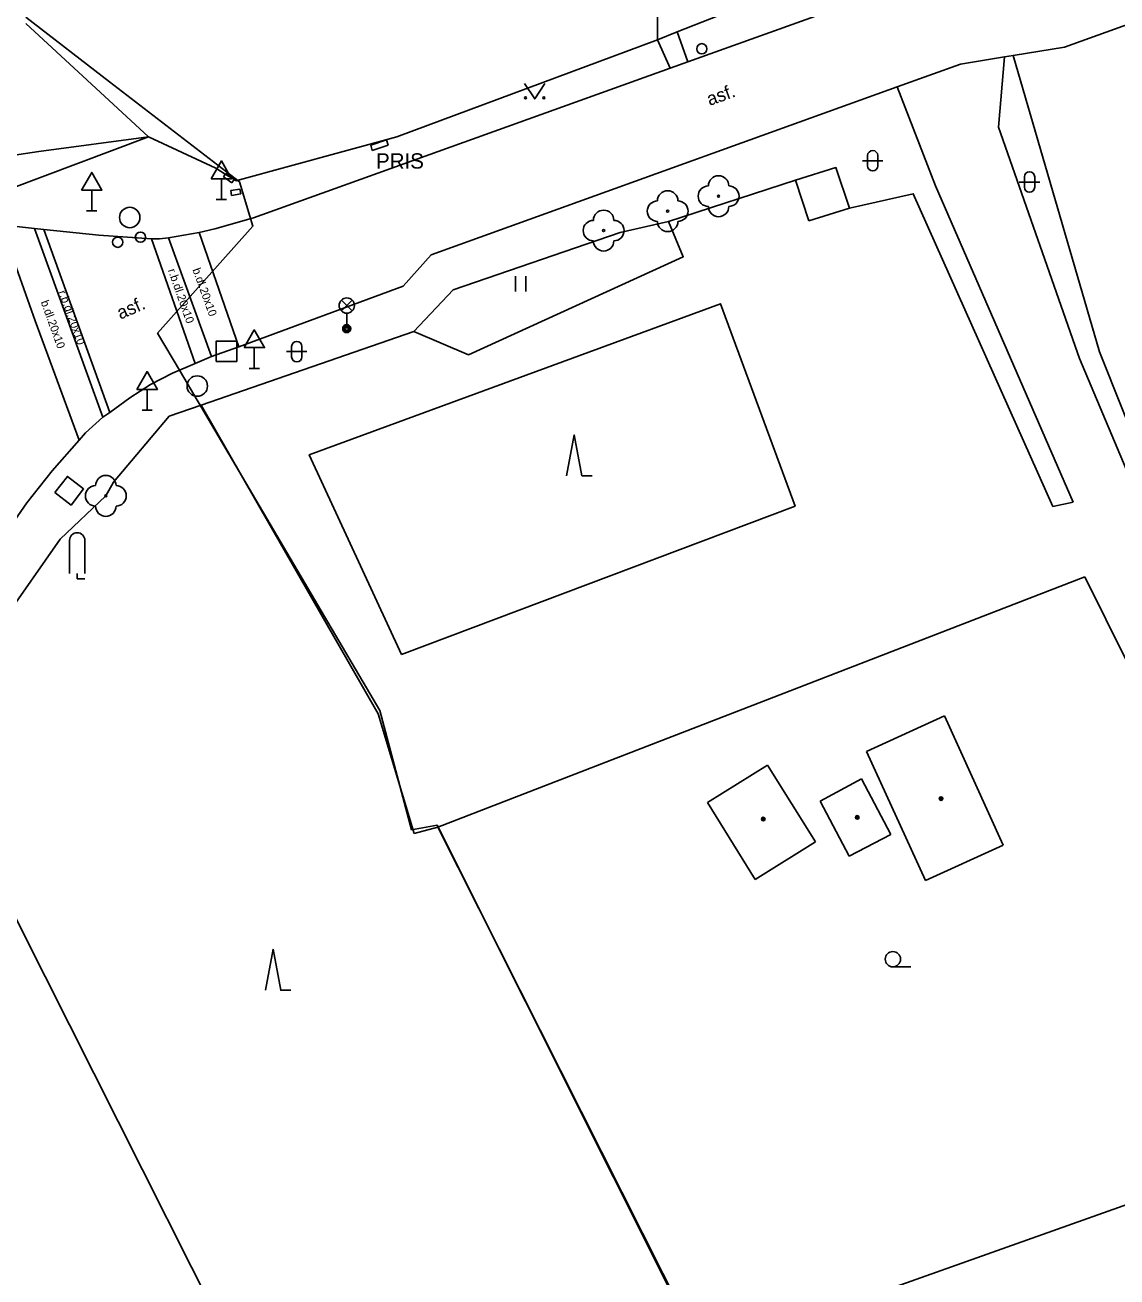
# Model space of a CAD drawing. Extents: x -598233 to -596890, y -1157848 to -1156431.
# Drawn here: x -597989.1 to -597935.7, y -1157193.9 to -1157132.7 of the extents above; entities that cross this region are included whole.
import ezdxf

# ---------------------------------------------------------------- set-up
doc = ezdxf.new("R2010")
doc.units = 0
for name, color, linetype in [('Level 10', 7, 'Continuous'), ('Level 11', 7, 'Continuous'), ('Level 21', 7, 'Continuous'), ('Level 22', 7, 'Continuous'), ('Level 24', 7, 'Continuous'), ('Level 26', 7, 'Continuous'), ('Level 27', 7, 'Continuous'), ('Level 28', 7, 'Continuous'), ('Level 33', 7, 'Continuous'), ('Level 34', 7, 'Continuous'), ('Level 36', 7, 'Continuous'), ('Level 39', 7, 'Continuous'), ('Level 40', 7, 'Continuous'), ('Level 41', 7, 'Continuous'), ('Level 51', 7, 'Continuous'), ('Level 52', 7, 'Continuous'), ('Level 7', 7, 'Continuous'), ('Level 8', 7, 'Continuous'), ('Vrstva 54', 7, 'Continuous'), ('Vrstva 60', 7, 'Continuous')]:
    doc.layers.add(name, color=color, linetype=linetype)

msp = doc.modelspace()

# ---------------------------------------------------------------- linework, layer by layer
at = {"layer": 'Level 10'}
for points in [[(-597977.9, -1157142.07), (-597957.53, -1157134.76), (-597956.67, -1157134.45), (-597943.32, -1157129.66)], [(-597928.87, -1157130.35), (-597938.25, -1157133.73)], [(-597938.25, -1157133.73), (-597940.76, -1157134.14), (-597941.18, -1157134.21), (-597943.34, -1157134.57)], [(-597943.34, -1157134.57), (-597946.43, -1157135.68), (-597969.21, -1157143.88)], [(-597990.24, -1157142.42), (-597988.6, -1157142.59)], [(-597977.9, -1157142.07), (-597979.79, -1157142.61), (-597980.55, -1157142.8)], [(-597977.9, -1157142.07), (-597979.79, -1157142.61), (-597980.55, -1157142.8)], [(-597988.15, -1157142.64), (-597988.6, -1157142.59)], [(-597982.89, -1157143.11), (-597985.46, -1157142.92), (-597988.15, -1157142.64)], [(-597982.49, -1157143.11), (-597982.89, -1157143.11)], [(-597982.06, -1157143.05), (-597982.49, -1157143.11)], [(-597982.06, -1157143.05), (-597980.55, -1157142.8)], [(-597969.21, -1157143.88), (-597970.58, -1157145.42)], [(-597970.58, -1157145.42), (-597978.61, -1157148.38)], [(-597978.61, -1157148.38), (-597979.96, -1157148.86)], [(-597981.86, -1157149.67), (-597980.75, -1157149.2)], [(-597981.86, -1157149.67), (-597980.75, -1157149.2)], [(-597979.96, -1157148.86), (-597980.75, -1157149.2)], [(-597983.95, -1157150.87), (-597982.93, -1157150.23), (-597981.86, -1157149.67)], [(-597984.92, -1157151.59), (-597983.95, -1157150.87)], [(-597985.26, -1157151.82), (-597984.92, -1157151.59)], [(-597985.26, -1157151.82), (-597986.11, -1157152.59)], [(-597986.11, -1157152.59), (-597986.43, -1157152.94)], [(-597991.19, -1157159.33), (-597990.13, -1157157.65), (-597988.98, -1157156.01), (-597987.74, -1157154.44), (-597986.43, -1157152.94)]]:
    msp.add_lwpolyline(points, dxfattribs=at)
at = {"layer": 'Level 11'}
for points in [[(-597958.04, -1157100.2199), (-597958.14, -1157133.38)], [(-597957.18, -1157132.98), (-597956.67, -1157134.45)], [(-597957.53, -1157134.76), (-597958.14, -1157133.38)], [(-597941.18, -1157134.21), (-597941.4699, -1157137.65), (-597937.51, -1157148.96), (-597934.67, -1157155.7199)], [(-597937.83, -1157155.98), (-597944.56, -1157140.52), (-597946.43, -1157135.68)], [(-597988.39, -1157138.83), (-597983.04, -1157138.12)], [(-597951.4, -1157140.24), (-597949.42, -1157139.62), (-597948.76, -1157141.6)], [(-597950.74, -1157142.23), (-597951.4, -1157140.24)], [(-597948.76, -1157141.6), (-597950.74, -1157142.23)], [(-597986.43, -1157152.94), (-597988.57, -1157147.12), (-597990.24, -1157142.42)], [(-597988.6, -1157142.59), (-597985.26, -1157151.82)], [(-597984.92, -1157151.59), (-597988.15, -1157142.64)], [(-597982.89, -1157143.11), (-597980.75, -1157149.2)], [(-597982.89, -1157143.11), (-597980.75, -1157149.2)], [(-597979.96, -1157148.86), (-597982.06, -1157143.05)], [(-597979.96, -1157148.86), (-597982.06, -1157143.05)], [(-597980.55, -1157142.8), (-597978.61, -1157148.38)], [(-597980.55, -1157142.8), (-597978.61, -1157148.38)], [(-597970.67, -1157163.42), (-597975.17, -1157153.67), (-597955.07, -1157146.28), (-597951.42, -1157156.17), (-597970.67, -1157163.42)], [(-597967.38, -1157148.78), (-597970.06, -1157147.64)], [(-597938.82, -1157156.19), (-597937.83, -1157155.98)]]:
    msp.add_lwpolyline(points, dxfattribs=at)
at = {"layer": 'Level 21'}
for points in [[(-597988.39, -1157138.83), (-597991.55, -1157139.3), (-597994.25, -1157134.8), (-597996.52, -1157128.31)], [(-597993.32, -1157141.98), (-597983.04, -1157138.12)], [(-597985.12, -1157155.67), (-597984.75, -1157155), (-597982.02, -1157151.78), (-597980.46, -1157151.24), (-597970.06, -1157147.64), (-597968.13, -1157145.59), (-597959.97, -1157142.79), (-597957.61, -1157142.26)], [(-597985.12, -1157155.67), (-597984.75, -1157155), (-597982.02, -1157151.78), (-597980.46, -1157151.24), (-597970.06, -1157147.64), (-597968.13, -1157145.59), (-597959.97, -1157142.79), (-597957.61, -1157142.26)], [(-597985.12, -1157155.67), (-597987.36, -1157157.79)], [(-597987.36, -1157157.79), (-597990.11, -1157161.73)]]:
    msp.add_lwpolyline(points, dxfattribs=at)
at = {"layer": 'Level 22'}
for centre in [(-597955.1599, -1157141.02), (-597957.65, -1157141.75), (-597960.78, -1157142.7), (-597985.12, -1157155.67)]:
    msp.add_circle(centre, 0.05, dxfattribs=at)
for centre, start, end in [((-597955.1599, -1157140.52), 0, 180), ((-597955.6599, -1157141.02), 90, 270), ((-597954.6599, -1157141.02), 270, 90), ((-597958.15, -1157141.75), 90, 270), ((-597957.65, -1157141.25), 0, 180), ((-597957.15, -1157141.75), 270, 90), ((-597960.78, -1157142.2), 0, 180), ((-597955.1599, -1157141.52), 180, 0), ((-597961.28, -1157142.7), 90, 270), ((-597960.28, -1157142.7), 270, 90), ((-597957.65, -1157142.25), 180, 0), ((-597960.78, -1157143.2), 180, 0), ((-597985.12, -1157155.17), 0, 180), ((-597985.62, -1157155.67), 90, 270), ((-597984.62, -1157155.67), 270, 90), ((-597985.12, -1157156.17), 180, 0)]:
    msp.add_arc(centre, 0.5, start, end, dxfattribs=at)
at = {"layer": 'Level 24'}
for points in [[(-597972.17, -1157138.53), (-597971.4, -1157138.26)], [(-597972.09, -1157138.79), (-597972.17, -1157138.53)], [(-597971.32, -1157138.52), (-597972.09, -1157138.79)], [(-597971.32, -1157138.52), (-597971.4, -1157138.26)], [(-597979.37, -1157140.07), (-597979.28, -1157139.94)], [(-597979.28, -1157139.94), (-597979.24, -1157139.89)], [(-597978.83, -1157140.18), (-597979.24, -1157139.89)], [(-597978.96, -1157140.36), (-597979.37, -1157140.07)], [(-597978.96, -1157140.36), (-597978.85, -1157140.21)], [(-597978.85, -1157140.21), (-597978.83, -1157140.18)], [(-597978.56, -1157140.67), (-597979.01, -1157140.74)], [(-597978.97, -1157140.98), (-597979.01, -1157140.74)], [(-597978.52, -1157140.91), (-597978.97, -1157140.98)], [(-597978.52, -1157140.91), (-597978.56, -1157140.67)]]:
    msp.add_lwpolyline(points, dxfattribs=at)
at = {"layer": 'Level 26'}
for points in [[(-597979.7199, -1157149.1), (-597978.7199, -1157149.1), (-597978.7199, -1157148.1), (-597979.7199, -1157148.1)], [(-597987.6114, -1157155.51), (-597986.82, -1157156.1214), (-597986.2086, -1157155.33), (-597987, -1157154.7186)]]:
    msp.add_lwpolyline(points, close=True, dxfattribs=at)
at = {"layer": 'Level 27'}
for centre in [(-597983.95, -1157142.06), (-597980.65, -1157150.3)]:
    msp.add_circle(centre, 0.5, dxfattribs=at)
at = {"layer": 'Level 28'}
for centre in [(-597955.98, -1157133.81), (-597984.54, -1157143.27), (-597983.43, -1157143.02)]:
    msp.add_circle(centre, 0.25, dxfattribs=at)
at = {"layer": 'Level 33'}
for p, q in [((-597973.605, -1157146.63), (-597973.075, -1157146.1)), ((-597973.605, -1157146.1), (-597973.075, -1157146.63)), ((-597973.34, -1157146.74), (-597973.34, -1157147.49))]:
    msp.add_line(p, q, dxfattribs=at)
for centre, radius in [((-597973.34, -1157146.365), 0.375), ((-597973.34, -1157147.49), 0.2), ((-597973.34, -1157147.49), 0.1445), ((-597973.34, -1157147.49), 0.0876)]:
    msp.add_circle(centre, radius, dxfattribs=at)
at = {"layer": 'Level 34'}
for p, q in [((-597979.47, -1157140.162), (-597979.47, -1157141.18)), ((-597985.81, -1157140.722), (-597985.81, -1157141.74)), ((-597979.72, -1157141.18), (-597979.22, -1157141.18)), ((-597986.06, -1157141.74), (-597985.56, -1157141.74)), ((-597977.86, -1157148.422), (-597977.86, -1157149.44)), ((-597978.11, -1157149.44), (-597977.61, -1157149.44)), ((-597983.1, -1157150.462), (-597983.1, -1157151.48)), ((-597983.35, -1157151.48), (-597982.85, -1157151.48))]:
    msp.add_line(p, q, dxfattribs=at)
for points in [[(-597979.97, -1157140.162), (-597978.97, -1157140.162), (-597979.47, -1157139.296)], [(-597986.31, -1157140.722), (-597985.31, -1157140.722), (-597985.81, -1157139.856)], [(-597978.36, -1157148.422), (-597977.36, -1157148.422), (-597977.86, -1157147.556)], [(-597983.6, -1157150.462), (-597982.6, -1157150.462), (-597983.1, -1157149.596)]]:
    msp.add_lwpolyline(points, close=True, dxfattribs=at)
at = {"layer": 'Level 36'}
for p, q in [((-597948.126, -1157139.286), (-597947.126, -1157139.286)), ((-597947.876, -1157139.036), (-597947.876, -1157139.536)), ((-597947.376, -1157139.036), (-597947.376, -1157139.536)), ((-597940.456, -1157140.326), (-597939.456, -1157140.326)), ((-597940.206, -1157140.076), (-597940.206, -1157140.576)), ((-597939.706, -1157140.076), (-597939.706, -1157140.576)), ((-597965.084, -1157145.683), (-597965.084, -1157144.933)), ((-597964.584, -1157145.683), (-597964.584, -1157144.933)), ((-597976.286, -1157148.616), (-597975.286, -1157148.616)), ((-597976.036, -1157148.366), (-597976.036, -1157148.866)), ((-597975.536, -1157148.366), (-597975.536, -1157148.866)), ((-597986.895, -1157157.845), (-597986.895, -1157159.47)), ((-597986.145, -1157157.845), (-597986.145, -1157159.47)), ((-597946.64, -1157178.695), (-597945.765, -1157178.695))]:
    msp.add_line(p, q, dxfattribs=at)
for points in [[(-597964.65, -1157135.51), (-597964.15, -1157136.26), (-597963.65, -1157135.51)], [(-597962.589, -1157154.688), (-597962.214, -1157152.688), (-597961.839, -1157154.688), (-597961.339, -1157154.688)], [(-597986.52, -1157159.47), (-597986.52, -1157159.72), (-597986.145, -1157159.72)], [(-597977.319, -1157179.838), (-597976.944, -1157177.838), (-597976.569, -1157179.838), (-597976.069, -1157179.838)]]:
    msp.add_lwpolyline(points, dxfattribs=at)
for centre, radius in [((-597964.6002, -1157136.2098), 0.05), ((-597963.7008, -1157136.2098), 0.05), ((-597946.6401, -1157178.3199), 0.375)]:
    msp.add_circle(centre, radius, dxfattribs=at)
for centre, radius, start, end in [((-597947.6257, -1157139.0363), 0.25, 0, 180), ((-597947.6257, -1157139.5363), 0.25, 180, 0), ((-597939.9557, -1157140.0763), 0.25, 0, 180), ((-597939.9557, -1157140.5763), 0.25, 180, 0), ((-597975.7857, -1157148.3663), 0.25, 0, 180), ((-597975.7857, -1157148.8663), 0.25, 180, 0), ((-597986.5203, -1157157.8446), 0.375, 0, 180)]:
    msp.add_arc(centre, radius, start, end, dxfattribs=at)
at = {"layer": 'Level 39'}
for centre, radius in [((-597944.28, -1157170.4699), 0.09), ((-597944.28, -1157170.4699), 0.0398), ((-597952.98, -1157171.4699), 0.09), ((-597952.98, -1157171.4699), 0.0398), ((-597948.38, -1157171.39), 0.09), ((-597948.38, -1157171.39), 0.0398)]:
    msp.add_circle(centre, radius, dxfattribs=at)
at = {"layer": 'Level 51'}
for points in [[(-597980.46, -1157151.24), (-597971.8, -1157166.33)], [(-597980.46, -1157151.24), (-597971.8, -1157166.33)], [(-597937.25, -1157159.63), (-597968.89, -1157171.86)], [(-597937.25, -1157159.63), (-597968.89, -1157171.86)], [(-597924.01, -1157186.33), (-597937.25, -1157159.63)], [(-597971.8, -1157166.33), (-597970.05, -1157172.17)], [(-597971.8, -1157166.33), (-597970.05, -1157172.17)], [(-597970.05, -1157172.17), (-597968.89, -1157171.86)], [(-597968.89, -1157171.86), (-597955.88, -1157197.6599)], [(-597968.89, -1157171.86), (-597955.88, -1157197.6599)], [(-597924.01, -1157186.33), (-597955.88, -1157197.6599)]]:
    msp.add_lwpolyline(points, dxfattribs=at)
at = {"layer": 'Level 52'}
for points in [[(-597947.93, -1157168.1599), (-597944.12, -1157166.42)], [(-597944.12, -1157166.42), (-597941.24, -1157172.75)], [(-597945.04, -1157174.48), (-597947.93, -1157168.1599)], [(-597955.71, -1157170.6599), (-597952.77, -1157168.83)], [(-597952.77, -1157168.83), (-597950.43, -1157172.59)], [(-597950.2, -1157170.59), (-597948.18, -1157169.51)], [(-597948.18, -1157169.51), (-597946.74, -1157172.2199)], [(-597953.37, -1157174.42), (-597955.71, -1157170.6599)], [(-597948.77, -1157173.29), (-597950.2, -1157170.59)], [(-597946.74, -1157172.2199), (-597948.77, -1157173.29)], [(-597950.43, -1157172.59), (-597953.37, -1157174.42)], [(-597941.24, -1157172.75), (-597945.04, -1157174.48)]]:
    msp.add_lwpolyline(points, dxfattribs=at)
at = {"layer": 'Level 7'}
for points in [[(-597943, -1157127.41), (-597957.18, -1157132.98)], [(-597983.04, -1157138.12), (-597989.03, -1157132.58)], [(-597970.89, -1157138.12), (-597958.14, -1157133.38)], [(-597920.96, -1157183.29), (-597934.25, -1157154.34), (-597936.53, -1157148.63), (-597940.76, -1157134.14)], [(-597978.76, -1157140.26), (-597970.89, -1157138.12)], [(-597978.76, -1157140.26), (-597970.89, -1157138.12)], [(-597979.74, -1157139.65), (-597979.28, -1157139.94)], [(-597979.28, -1157139.94), (-597978.85, -1157140.21)], [(-597978.85, -1157140.21), (-597978.76, -1157140.26)], [(-597967.38, -1157148.78), (-597956.89, -1157143.98), (-597957.61, -1157142.26), (-597951.4, -1157140.24)], [(-597948.76, -1157141.6), (-597945.64, -1157140.9), (-597938.82, -1157156.19)], [(-597955.88, -1157197.6599), (-597975.33, -1157204.5), (-597976.17, -1157202.83), (-597988.09, -1157179.1599), (-597993.02, -1157169.38)], [(-597955.88, -1157197.6599), (-597975.33, -1157204.5), (-597976.17, -1157202.83), (-597988.09, -1157179.1599), (-597993.02, -1157169.38)]]:
    msp.add_lwpolyline(points, dxfattribs=at)
at = {"layer": 'Level 8'}
for points in [[(-597958.14, -1157133.38), (-597957.18, -1157132.98)], [(-597983.04, -1157138.12), (-597979.74, -1157139.65)]]:
    msp.add_lwpolyline(points, dxfattribs=at)
at = {"layer": 'Vrstva 54'}
for p, q in [((-597989.03, -1157132.27), (-597984.94, -1157135.42)), ((-597984.94, -1157135.42), (-597978.58, -1157140.32)), ((-597978.58, -1157140.32), (-597977.93, -1157142.48)), ((-597977.93, -1157142.48), (-597982.59, -1157147.71)), ((-597982.59, -1157147.71), (-597981.47, -1157149.61)), ((-597981.47, -1157149.61), (-597971.72, -1157166.16)), ((-597971.72, -1157166.16), (-597970.17, -1157171.99)), ((-597970.17, -1157171.99), (-597968.92, -1157171.76)), ((-597968.92, -1157171.76), (-597955.98, -1157197.6))]:
    msp.add_line(p, q, dxfattribs=at)
at = {"layer": 'Vrstva 60'}
for points in [[(-597989.03, -1157132.27), (-597984.94, -1157135.42), (-597978.58, -1157140.32), (-597977.93, -1157142.48), (-597982.59, -1157147.71), (-597981.47, -1157149.61), (-597971.72, -1157166.16), (-597970.17, -1157171.99), (-597968.92, -1157171.76), (-597955.98, -1157197.6), (-597952.02, -1157203.83), (-597943.32, -1157225.19), (-597941, -1157230.87), (-597939.77, -1157233.9), (-597929.67, -1157236.56), (-597923.63, -1157238.02), (-597882.54, -1157247.95)], [(-597882.54, -1157247.95), (-597923.63, -1157238.02), (-597929.67, -1157236.56), (-597939.77, -1157233.9), (-597941, -1157230.87), (-597943.32, -1157225.19), (-597952.02, -1157203.83), (-597955.98, -1157197.6), (-597968.92, -1157171.76), (-597970.17, -1157171.99), (-597971.72, -1157166.16), (-597981.47, -1157149.61), (-597982.59, -1157147.71), (-597977.93, -1157142.48), (-597978.58, -1157140.32), (-597984.94, -1157135.42), (-597989.03, -1157132.27)]]:
    msp.add_lwpolyline(points, dxfattribs=at)

# ---------------------------------------------------------------- texts
at = {"layer": 'Level 40'}
for s, height, rotation, p in [('asf.', 0.65, 19.828732, (-597955.6, -1157136.61)), ('r.b.dl.20x10', 0.4, 289.361257, (-597982.09, -1157144.64)), ('b.dl.20x10', 0.4, 289.872176, (-597980.89, -1157144.61)), ('b.dl.20x10', 0.4, 289.943665, (-597988.31, -1157146.19)), ('r.b.dl.20x10', 0.4, 289.89334, (-597987.44, -1157145.7)), ('asf.', 0.65, 23.498566, (-597984.41, -1157147.06))]:
    msp.add_text(s, height=height, rotation=rotation, dxfattribs=at).set_placement(p)
at = {"layer": 'Level 41'}
msp.add_text('PRIS', height=0.75, dxfattribs=at).set_placement((-597971.9099, -1157139.67))

doc.saveas('drawing.dxf')
